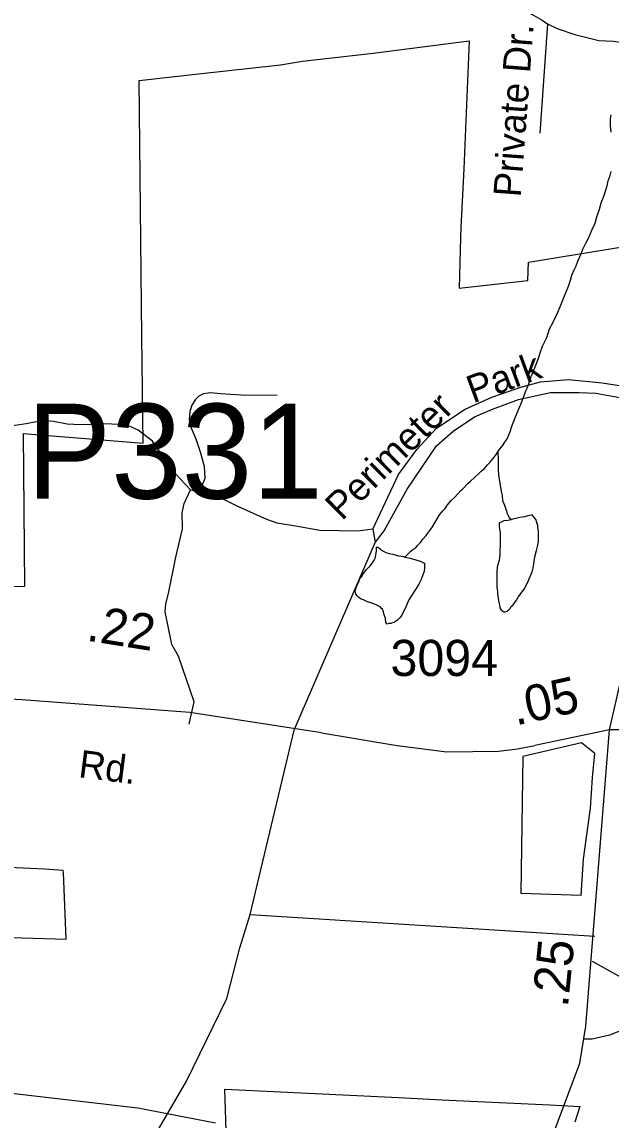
# Model space of a CAD drawing. Extents: x 2001466 to 2224147, y 644118 to 847247.
# Drawn here: x 2049381 to 2051419, y 763279 to 767077 of the extents above; entities that cross this region are included whole.
import ezdxf

# ---------------------------------------------------------------- set-up
doc = ezdxf.new("R2010")
doc.units = 0
for name, color, linetype in [('Exist Boundary Political City Limit New Hole', 7, 'Continuous'), ('Exist Hydrographic Misc Water Feature', 7, 'Continuous'), ('Exist Road Non-System Type 51', 7, 'Continuous'), ('Exist Road Non-System Type 51 Label', 7, 'Continuous'), ('Exist Road Secondary Mileage Hundredths English Label', 7, 'Continuous'), ('Exist Road Secondary Structure Pipe Number Label', 7, 'Continuous'), ('Exist Road Secondary Type 41 Attributed', 7, 'Continuous'), ('Exist Road Secondary Type 51 Attributed', 7, 'Continuous'), ('Exist Road Secondary Type 51 Label', 7, 'Continuous'), ('Exist Road Secondary Type 51 Number Label', 7, 'Continuous'), ('Map Preparation Boundary City Limit Buffer Line', 7, 'Continuous')]:
    doc.layers.add(name, color=color, linetype=linetype)

msp = doc.modelspace()

# ---------------------------------------------------------------- linework, layer by layer
at = {"layer": 'Exist Boundary Political City Limit New Hole'}
for points in [[(2051362.9, 764546.8), (2051316.4, 764583.9), (2051113.4, 764536.3), (2051107.2, 764063.4), (2051315.2, 764057.2), (2051323.2, 764181.5), (2051347.6, 764358.2), (2051355.1, 764463.9), (2051362.9, 764546.8)], [(2050091.5, 763101.7), (2050083.1, 763386.5), (2050683.8, 763356.8), (2050832.9, 763348.7), (2051207.2, 763331.8), (2051311.2, 763326), (2051293.1, 763272.3)]]:
    msp.add_lwpolyline(points, dxfattribs=at)
at = {"layer": 'Exist Hydrographic Misc Water Feature'}
for points in [[(2051419, 766695.4), (2051416.7, 766717.7), (2051416.7, 766735.5), (2051416.9, 766741.6), (2051418.8, 766755.5)], [(2051028.5, 765592.8), (2051036.7, 765602.9), (2051043.1, 765610.9), (2051051.1, 765623.1), (2051058.9, 765634.8), (2051064.6, 765648.9), (2051071, 765663), (2051074.7, 765675), (2051088.6, 765711), (2051094.4, 765725.2), (2051100.5, 765740.9), (2051110.8, 765766.9), (2051118.4, 765785.2), (2051124.5, 765800.9), (2051128.2, 765810.9), (2051136.2, 765833.2), (2051142.1, 765851), (2051150.3, 765869.2), (2051160.6, 765895.3), (2051166.1, 765911.1), (2051170.4, 765920.9), (2051174.1, 765932.9), (2051182.1, 765955.3), (2051196.1, 765985.2), (2051206.1, 766015.3), (2051218.2, 766039.1), (2051236.1, 766075.3), (2051247.9, 766103.1), (2051255.5, 766123.4), (2051263.5, 766143.3), (2051271.5, 766163.2), (2051277.9, 766183.4), (2051283.4, 766201.6), (2051291.6, 766219.4), (2051297.8, 766233.5), (2051303.3, 766249.2), (2051313.8, 766273.2), (2051321.4, 766291.5), (2051331.6, 766311.5), (2051341.2, 766329.5), (2051353.5, 766359.3), (2051363.6, 766381.3), (2051369.3, 766403.5), (2051379.2, 766429.6), (2051385.1, 766451.5), (2051393.1, 766471.4), (2051399.3, 766491.5), (2051405, 766509.7), (2051409.1, 766527.3), (2051415.1, 766545.5), (2051418.8, 766559.5)], [(2050705.8, 765226.3), (2050715.4, 765236.2), (2050725.7, 765246.4), (2050733.5, 765252.6), (2050743.3, 765258.4), (2050749.3, 765266.4), (2050759.5, 765276.6), (2050767.5, 765288.4), (2050779.2, 765300.4), (2050785.4, 765308.4), (2050791.5, 765318.4), (2050801.3, 765330.7), (2050809.1, 765344.5), (2050817.3, 765358.7), (2050825.3, 765372.5), (2050837.4, 765386.5), (2050845, 765394.6), (2050853, 765406.8), (2050867.2, 765422.5), (2050877.4, 765432.8), (2050899.2, 765456.6), (2050904.9, 765460.6), (2050923.1, 765481), (2050933, 765488.8), (2050946.9, 765500.9), (2050961.3, 765514.9), (2050970.9, 765524.8), (2050980.8, 765532.7), (2050990.8, 765544.9), (2050999, 765553), (2051011.1, 765567), (2051021.2, 765580.9), (2051028.5, 765592.8)], [(2051073, 765355.2), (2051065.2, 765366.9), (2051061.1, 765375.3), (2051057.2, 765387.2), (2051051.3, 765405.1), (2051044.9, 765421.1), (2051042.9, 765438.9), (2051041.1, 765448.9), (2051039, 765461), (2051035.1, 765481.1), (2051033.1, 765495.1), (2051031, 765510.8), (2051029.2, 765527), (2051029, 765539.1), (2051029, 765557), (2051028.5, 765592.8)], [(2051073, 765355.2), (2051061.4, 765352.9), (2051047.4, 765351), (2051039.4, 765346.9), (2051031.4, 765344.9), (2051031.6, 765333.1), (2051033.3, 765323.1), (2051035.5, 765311), (2051035.7, 765298.8), (2051035.5, 765283), (2051035.5, 765265.1), (2051033.7, 765250.8), (2051033.7, 765233), (2051031.4, 765215.1), (2051025.3, 765190.9), (2051023.6, 765174.9), (2051023.6, 765163.1), (2051023.4, 765148.9), (2051023.8, 765133.1), (2051023.4, 765120.9), (2051025.9, 765107.2), (2051025.9, 765097), (2051027.7, 765085), (2051029.8, 765075), (2051032, 765064.9), (2051033.7, 765054.9), (2051033.9, 765051.2), (2051037.6, 765045), (2051039.8, 765041), (2051043.9, 765039.2), (2051048.2, 765036.9), (2051051.9, 765037.1), (2051057.9, 765039.1), (2051063.6, 765043.1), (2051068.1, 765047.2), (2051073.7, 765055.3), (2051079.8, 765061.3), (2051085.8, 765069.3), (2051091.9, 765077.3), (2051097.8, 765087.4), (2051101.7, 765093.3), (2051109.7, 765105), (2051117.7, 765115.1), (2051129.4, 765137.3), (2051139.5, 765159.3), (2051145.6, 765175), (2051149.5, 765189), (2051151.6, 765203.3), (2051155.5, 765227.1), (2051161.4, 765249.3), (2051165.5, 765267.3), (2051167.2, 765279.3), (2051167.6, 765291.4), (2051167.4, 765303.2), (2051167.2, 765315.4), (2051165.3, 765327.4), (2051165.3, 765335.1), (2051163.5, 765341.1), (2051161.4, 765349.1), (2051159.4, 765355.1), (2051153.2, 765363.4), (2051149.5, 765367.2), (2051147.3, 765371.2), (2051143.4, 765371.3), (2051131.1, 765369.1), (2051119.4, 765365.2), (2051103.4, 765363.2), (2051089, 765359.3), (2051077.3, 765357), (2051073, 765355.2)], [(2050705.8, 765226.3), (2050723.8, 765222.4), (2050743.5, 765216.5), (2050761.8, 765210.5), (2050769.6, 765206.5), (2050773.5, 765204.7), (2050773.7, 765190.5), (2050771.8, 765176.6), (2050767.7, 765164.6), (2050761.6, 765148.5), (2050753.8, 765132.6), (2050741.9, 765114.6), (2050729.6, 765094.5), (2050719.7, 765078.6), (2050711.9, 765062.3), (2050707.8, 765050.3), (2050701.9, 765040.3), (2050698, 765032.4), (2050693.7, 765024.5), (2050688.2, 765016.4), (2050680, 765008.3), (2050673.8, 765004.4), (2050668.1, 765000.4), (2050662.1, 764998.5), (2050656.4, 764996.1), (2050650, 764996.3), (2050644.1, 764994.3), (2050640, 765000.2), (2050638.1, 765014.3), (2050634, 765026.3), (2050632, 765036.3), (2050627.7, 765046.3), (2050624, 765050.1), (2050620.1, 765054.3), (2050608, 765060.2), (2050597.9, 765064.2), (2050587.9, 765068.1), (2050575.8, 765072), (2050562, 765078.2), (2050551.6, 765082.2), (2050545.8, 765085.9), (2050540.1, 765092), (2050536, 765097.9), (2050533.8, 765108), (2050535.6, 765116.2), (2050540.1, 765130.2), (2050546.1, 765140.2), (2050549.7, 765152.3), (2050555.9, 765158.2), (2050559.6, 765166.2), (2050565.7, 765174.1), (2050573.7, 765184.3), (2050585.4, 765196.3), (2050593.4, 765206), (2050599.4, 765216.1), (2050603.5, 765224.4), (2050605.5, 765234.2), (2050607.4, 765246.1), (2050607.4, 765256.3), (2050607.6, 765260.3), (2050611.5, 765260.1), (2050615.4, 765258.3), (2050625.6, 765250.3), (2050631.6, 765246.1), (2050639.6, 765242.5), (2050651.7, 765238.2), (2050663.5, 765236.4), (2050683.8, 765230.5), (2050701.3, 765228.2), (2050705.8, 765226.3)], [(2050050.7, 763268), (2049782, 763320.5), (2049124, 763396.3), (2048974.1, 763327.2), (2048908.1, 763230.1), (2048908.1, 762879), (2048959.2, 762746.7)]]:
    msp.add_lwpolyline(points, dxfattribs=at)
at = {"layer": 'Exist Road Non-System Type 51'}
for p, q in [((2051198.4, 767070.4), (2051171.9, 766692.6)), ((2049963.5, 765458.7), (2049995, 765453.5)), ((2050594.6, 765322.8), (2050543.1, 765316.2))]:
    msp.add_line(p, q, dxfattribs=at)
for points in [[(2050673.6, 767848.9), (2050706.4, 767794.2), (2050735.5, 767747.6), (2050760.5, 767697.1), (2050783.2, 767654.1), (2050801.6, 767606.8), (2050814.8, 767567.3), (2050822.7, 767496.3), (2050833.2, 767462.2), (2050856.8, 767430.6), (2050883.1, 767414.8), (2050927.8, 767378), (2050964.5, 767328.1), (2050990.8, 767278.1), (2051016.6, 767213.8), (2051072.3, 767154.6), (2051124.8, 767112.5), (2051148.5, 767102), (2051180, 767083.6), (2051198.4, 767070.4), (2051232.5, 767054.6)], [(2051232.5, 767054.6), (2051293, 767033.6), (2051377, 767012.6), (2051427, 767009.9), (2051505.8, 766999.4), (2051560.9, 766996.8), (2051624, 767004.7), (2051697.6, 767012.6), (2051800, 767033.6), (2051971.8, 767073.1)], [(2050594.6, 765322.8), (2050683.4, 765511.3), (2050746.5, 765598.1), (2050814.8, 765671.7), (2050914.6, 765737.4), (2051006.6, 765779.5), (2051106.4, 765813.7), (2051174.7, 765832.1), (2051271.9, 765839.9), (2051387.5, 765829.4), (2051484.8, 765813.7), (2051588.8, 765776.1), (2051765.4, 765715.5)], [(2050263.3, 765785.2), (2050139.3, 765785.7), (2050067.4, 765791.2), (2050033.5, 765793.9), (2050009.4, 765790.3), (2049993.3, 765782.7), (2049981, 765770.9), (2049968.6, 765751.2), (2049962.2, 765729.3), (2049959.6, 765701.4), (2049965.1, 765675.2), (2049981.9, 765634.9), (2049997.7, 765590.2), (2050010.8, 765540.2), (2050013.4, 765498.2), (2049995, 765453.5)], [(2050636.1, 765321.1), (2050713.6, 765460.6), (2050814.8, 765611.2), (2050872.6, 765661.2), (2050946.1, 765711.1), (2051009.2, 765737.4), (2051098.5, 765771.6), (2051208.9, 765795.3), (2051308.7, 765795.3), (2051366.5, 765792.6), (2051442.7, 765779.5), (2051550.4, 765753.2), (2051745.8, 765671.7)], [(2049963.5, 765458.7), (2049895.2, 765532.3), (2049887.3, 765548.1), (2049876.8, 765569.1), (2049845.3, 765605.9), (2049832.1, 765627), (2049782.9, 765665), (2049755.1, 765677.5), (2049719.2, 765684.3), (2049663.3, 765687.4), (2049619.2, 765684.3), (2049583.2, 765683.1), (2049537.3, 765686), (2049489.5, 765695), (2049461.5, 765697.5), (2049431.4, 765694.2), (2049395.3, 765686.9), (2049333.1, 765678.2)], [(2049959.9, 764648.1), (2049976.7, 764725.3), (2049923, 764883.1), (2049899.5, 764923.4), (2049876, 765037), (2049878.6, 765065), (2049887.3, 765100.8), (2049912.9, 765225.5), (2049935.9, 765323.8), (2049934.6, 765379.8), (2049942.5, 765411.4), (2049963.5, 765458.7)], [(2050543.1, 765316.2), (2050411.8, 765318.1), (2050334.1, 765331.7), (2050264.3, 765343.1), (2050228.5, 765355.8), (2050125.5, 765402), (2050081.7, 765424.5), (2050045, 765432.4), (2049995, 765453.5)], [(2050594.6, 765322.8), (2050602.9, 765277.9)], [(2050636.1, 765321.1), (2050602.9, 765277.9)], [(2050602.9, 765277.9), (2050323.6, 764632.7)], [(2048792.3, 762315.7), (2049072.9, 762501.2), (2049213.2, 762566.4), (2049373.5, 762641.6), (2049498.8, 762721.8), (2049583.9, 762812.1), (2049679.1, 762947.4), (2049949.7, 763413.7), (2050090, 763699.5), (2050135.1, 763875), (2050170.1, 763990.3), (2050323.6, 764632.7)], [(2053680.9, 764527.2), (2052695.7, 764453.9), (2052569.5, 764457.9), (2052443.4, 764486.5), (2052235.7, 764555.7), (2052044.4, 764592.4), (2051857.2, 764620.9), (2051682.1, 764629), (2051413.6, 764629.3)], [(2050417.6, 764618.1), (2050679.3, 764574.8), (2050850.4, 764553.1), (2051029.1, 764554.8), (2051094.9, 764562.6), (2051155.4, 764574.3)], [(2050170.1, 763990.3), (2051362.6, 763915.1)], [(2051353.9, 763828.5), (2051434, 763784.3), (2051460.2, 763768.8), (2051483.8, 763752), (2051499.9, 763737.9), (2051511.3, 763723.1), (2051520.8, 763702.9), (2051528.8, 763681.3), (2051530.2, 763656.4), (2051527.5, 763642.3), (2051524.8, 763625.5), (2051512, 763612.7), (2051490.5, 763601.9), (2051456.9, 763589.8), (2051413.8, 763573), (2051353.3, 763558.8), (2051335.8, 763558.8), (2051324.3, 763559.4)]]:
    msp.add_lwpolyline(points, dxfattribs=at)
at = {"layer": 'Exist Road Secondary Type 41 Attributed'}
for points in [[(2050417.6, 764618.1), (2049962, 764688.9), (2049380.2, 764732.4), (2048939.2, 764756.5), (2048513.5, 764787.1), (2048392.8, 764800), (2048312.4, 764846.7), (2048248, 764888.6), (2048164.3, 764973.9), (2048101.5, 765038.4), (2048033.9, 765083.4), (2047959.9, 765110.8), (2047879.4, 765126.9), (2047674.2, 765131.8), (2047247.7, 765133.4), (2047050.7, 765129.9)], [(2051413.6, 764629.3), (2051155.4, 764574.3)]]:
    msp.add_lwpolyline(points, dxfattribs=at)
at = {"layer": 'Exist Road Secondary Type 51 Attributed'}
for points in [[(2051413.6, 764629.3), (2051455.5, 764814.5), (2051585.8, 765204.2), (2051724.5, 765572), (2051800.2, 765837.7), (2051914.2, 766204.3), (2051968.9, 766326.7), (2052102.5, 766536.1), (2052182.9, 766659.3)], [(2049874, 760636.3), (2050110, 760852.7), (2050436.7, 761164.3), (2050560.7, 761290), (2050615.4, 761393), (2050674.9, 761533.9), (2050742.5, 761794.8), (2050850.4, 762204.7), (2050942.1, 762507.5), (2051012.9, 762720.1), (2051215.7, 763223.3), (2051310.6, 763475.4), (2051331.6, 763604.2), (2051413.6, 764629.3)]]:
    msp.add_lwpolyline(points, dxfattribs=at)
at = {"layer": 'Map Preparation Boundary City Limit Buffer Line'}
for points in [[(2049390.5, 765126.1), (2049386.6, 765653.2), (2049799.9, 765620.5), (2049795.8, 765988.7), (2049785.8, 766874.1), (2050002, 766898.2), (2050265.2, 766927.4), (2050275.8, 766928.6), (2050344.8, 766940.3), (2050351.4, 766941.6), (2050595.9, 766969.1), (2050927.5, 767011.6), (2050909.6, 766569.2), (2050899.1, 766365.8), (2050897.4, 766331.8), (2050896.8, 766287.8), (2050892.9, 766155.8), (2051131.1, 766183), (2051133.1, 766245.6), (2051458.1, 766299.5)], [(2049223.4, 765121.7), (2049390.5, 765126.1)], [(2051362.9, 764546.8), (2051316.4, 764583.9), (2051113.4, 764536.3), (2051107.2, 764063.4), (2051315.2, 764057.2), (2051323.2, 764181.5), (2051347.6, 764358.2), (2051355.1, 764463.9), (2051362.9, 764546.8)], [(2047821.6, 763956.8), (2049533.6, 763904.3), (2049524.8, 764135.6), (2049524, 764142), (2049459.6, 764147.4), (2049336, 764152.8)], [(2050091.5, 763101.7), (2050083.1, 763386.5), (2050683.8, 763356.8), (2050832.9, 763348.7), (2051207.2, 763331.8), (2051311.2, 763326), (2051293.1, 763272.3)]]:
    msp.add_lwpolyline(points, dxfattribs=at)

# ---------------------------------------------------------------- texts
at = {"layer": 'Exist Road Non-System Type 51 Label'}
for s, rotation, p in [('Private Dr.', 85.7192, (2051106.2, 766469.1)), ('Park', 20.307, (2050941.1, 765757.3)), ('Perimeter', 44.6297, (2050487.6, 765349.3))]:
    msp.add_text(s, height=95, rotation=rotation, dxfattribs=at).set_placement(p)
at = {"layer": 'Exist Road Secondary Mileage Hundredths English Label'}
for s, rotation, p in [('.22', 350.9313, (2049601.1, 764937.9)), ('.05', 12.4999, (2051089, 764643.3)), ('.25', 84.3066, (2051269.2, 763666.5))]:
    msp.add_text(s, height=125, rotation=rotation, dxfattribs=at).set_placement(p)
at = {"layer": 'Exist Road Secondary Structure Pipe Number Label'}
msp.add_text('P331', height=328.08, dxfattribs=at).set_placement((2049396.8, 765428.4))
at = {"layer": 'Exist Road Secondary Type 51 Label'}
msp.add_text('Rd.', height=95, rotation=352.7601, dxfattribs=at).set_placement((2049573.8, 764465.4))
at = {"layer": 'Exist Road Secondary Type 51 Number Label'}
msp.add_text('3094', height=125, dxfattribs=at).set_placement((2050655.8, 764814.9))

doc.saveas('drawing.dxf')
